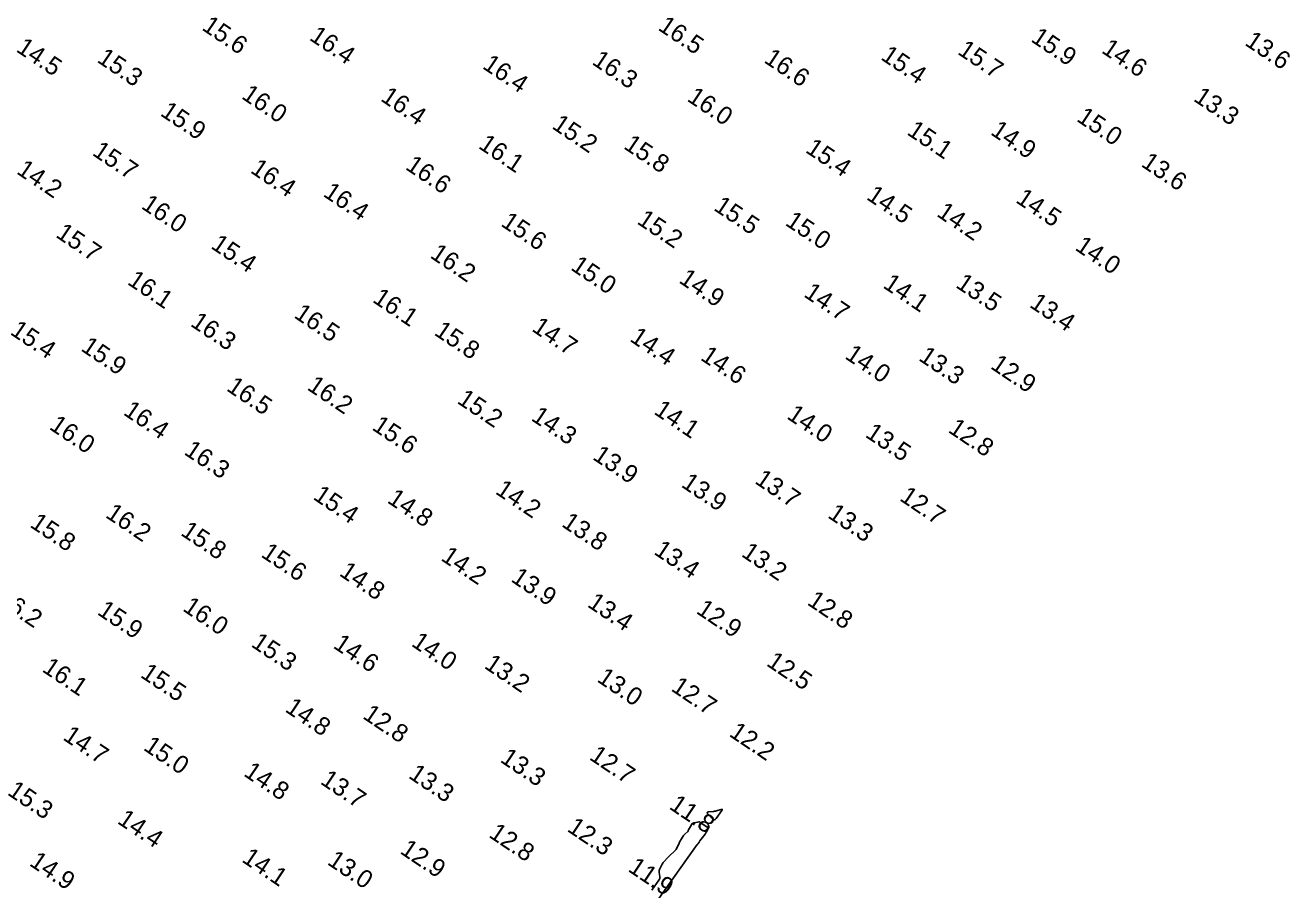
# Model space of a CAD drawing. Extents: x 815352 to 820877, y 582403 to 597439.
# Drawn here: x 816866.2 to 817219.1, y 584378.1 to 584619.1 of the extents above; entities that cross this region are included whole.
import ezdxf

# ---------------------------------------------------------------- set-up
doc = ezdxf.new("R2010")
doc.units = 0
doc.layers.add('V-CONT-EL12', color=7, linetype='Continuous')
doc.layers.add('V-TOPO-SOUN', color=7, linetype='Continuous')

msp = doc.modelspace()

# ---------------------------------------------------------------- linework, layer by layer
at = {"layer": 'V-CONT-EL12'}
msp.add_lwpolyline([(817058.64, 584397.67), (817058.38, 584397.57), (817058.11, 584397.64), (817057.82, 584397.87), (817056.54, 584399.26), (817056.39, 584399.47), (817056.37, 584399.64), (817056.49, 584399.75), (817056.75, 584399.8), (817058.15, 584399.95), (817058.42, 584399.98), (817058.69, 584400.03), (817058.95, 584400.08), (817059.21, 584400.15), (817060.26, 584400.46), (817060.47, 584400.5), (817060.58, 584400.47), (817060.58, 584400.36), (817060.47, 584400.17), (817058.89, 584397.94)], close=True, dxfattribs=at)
msp.add_lwpolyline([(817040.96, 584378.02), (817042.91, 584380.77), (817043.05, 584381.01), (817043.14, 584381.25), (817043.17, 584381.51), (817043.16, 584381.79), (817042.99, 584382.9), (817042.97, 584383.18), (817043, 584383.45), (817043.06, 584383.71), (817043.17, 584383.96), (817043.84, 584385.25), (817043.97, 584385.49), (817044.12, 584385.71), (817044.28, 584385.92), (817044.46, 584386.11), (817045.21, 584386.88), (817045.4, 584387.08), (817045.59, 584387.27), (817045.78, 584387.45), (817045.98, 584387.64), (817047.28, 584388.87), (817047.5, 584389.09), (817047.69, 584389.34), (817047.86, 584389.59), (817048, 584389.87), (817048.56, 584391.11), (817048.67, 584391.35), (817048.78, 584391.58), (817048.91, 584391.81), (817049.04, 584392.03), (817049.65, 584393.03), (817049.76, 584393.19), (817049.88, 584393.35), (817050.01, 584393.49), (817050.16, 584393.63), (817051.02, 584394.34), (817051.05, 584394.37), (817051.07, 584394.4), (817051.08, 584394.44), (817051.09, 584394.48), (817051.09, 584394.65), (817051.1, 584394.69), (817051.11, 584394.73), (817051.12, 584394.77), (817051.14, 584394.81), (817051.98, 584396.24), (817052.12, 584396.43), (817052.29, 584396.58), (817052.49, 584396.69), (817052.71, 584396.76), (817054.1, 584397.04), (817054.13, 584397.04), (817054.17, 584397.04), (817054.2, 584397.03), (817054.23, 584397.01), (817054.34, 584396.92), (817054.37, 584396.9), (817054.4, 584396.88), (817054.43, 584396.86), (817054.46, 584396.84), (817056.6, 584395.43), (817056.65, 584395.39), (817056.67, 584395.34), (817056.68, 584395.28), (817056.66, 584395.22), (817056.54, 584394.97), (817056.51, 584394.91), (817056.48, 584394.85), (817056.45, 584394.79), (817056.42, 584394.72), (817056.09, 584394.11), (817056.02, 584393.99), (817055.95, 584393.87), (817055.88, 584393.75), (817055.79, 584393.64), (817054.36, 584391.69), (817054.3, 584391.6), (817054.24, 584391.52), (817054.17, 584391.44), (817054.11, 584391.35), (817053.86, 584391.01), (817053.8, 584390.93), (817053.74, 584390.84), (817053.68, 584390.76), (817053.62, 584390.67), (817039.95, 584371.49)], dxfattribs=at)

# ---------------------------------------------------------------- texts
at = {"layer": 'V-TOPO-SOUN'}
for s, p in [('15.6 ', (816915.2, 584617.98)), ('16.4 ', (816945.19, 584615.17)), ('16.5 ', (817042.4, 584617.96)), ('14.5 ', (816863.43, 584611.92)), ('15.9 ', (817146.37, 584614.74)), ('14.6 ', (817166.06, 584611.62)), ('13.6 ', (817206.02, 584613.72)), ('15.3 ', (816885.97, 584609)), ('16.3 ', (817024, 584608.38)), ('16.6 ', (817071.93, 584608.9)), ('15.4 ', (817104.51, 584609.72)), ('15.7 ', (817125.93, 584611.23)), ('16.4 ', (816993.45, 584607.23)), ('16.0 ', (816926.26, 584598.84)), ('16.4 ', (816965.04, 584598.21)), ('16.0 ', (817050.51, 584598.15)), ('13.3 ', (817191.71, 584598.17)), ('15.9 ', (816903.62, 584594.1)), ('15.2 ', (817012.81, 584590.5)), ('15.0 ', (817159.11, 584592.54)), ('15.1 ', (817111.82, 584588.8)), ('14.9 ', (817135.12, 584588.82)), ('16.1 ', (816992.33, 584584.99)), ('15.8 ', (817032.82, 584584.89)), ('15.4 ', (817083.51, 584583.84)), ('15.7 ', (816884.66, 584583.05)), ('13.6 ', (817177.11, 584579.93)), ('14.2 ', (816863.53, 584577.9)), ('16.4 ', (816928.72, 584578.19)), ('16.6 ', (816971.96, 584579.11)), ('16.4 ', (816949.03, 584571.6)), ('14.5 ', (817100.51, 584570.74)), ('14.5 ', (817142.14, 584569.89)), ('16.0 ', (816898.31, 584568.2)), ('15.5 ', (817057.92, 584567.73)), ('14.2 ', (817120.09, 584566.05)), ('15.6 ', (816998.6, 584563.32)), ('15.2 ', (817036.53, 584563.95)), ('15.0 ', (817077.87, 584563.54)), ('15.7 ', (816874.46, 584560.21)), ('15.4 ', (816917.73, 584557.1)), ('14.0 ', (817158.68, 584556.62)), ('16.2 ', (816978.85, 584554.47)), ('15.0 ', (817018.06, 584551.1)), ('16.1 ', (816894.43, 584547.07)), ('14.9 ', (817048.21, 584547.52)), ('14.1 ', (817105.13, 584546.12)), ('13.5 ', (817125.41, 584546.2)), ('16.1 ', (816962.8, 584542.11)), ('14.7 ', (817083.05, 584543.61)), ('16.5 ', (816940.89, 584537.77)), ('13.4 ', (817145.98, 584540.73)), ('16.3 ', (816912.02, 584535.44)), ('14.7 ', (817007.2, 584534.03)), ('15.4 ', (816861.76, 584533.11)), ('15.8 ', (816979.97, 584532.95)), ('14.4 ', (817034.53, 584531.21)), ('15.9 ', (816881.48, 584528.55)), ('14.6 ', (817054.24, 584525.99)), ('14.0 ', (817094.51, 584526.37)), ('13.3 ', (817115.07, 584525.86)), ('12.9 ', (817135.09, 584523.6)), ('16.5 ', (816922.06, 584517.43)), ('16.2 ', (816944.57, 584517.69)), ('15.2 ', (816986.37, 584513.92)), ('16.4 ', (816893.29, 584510.71)), ('14.1 ', (817041.25, 584510.91)), ('14.0 ', (817078.33, 584509.63)), ('16.0 ', (816872.66, 584506.68)), ('15.6 ', (816962.64, 584506.53)), ('14.3 ', (817007.03, 584509.13)), ('12.8 ', (817123.31, 584505.82)), ('13.5 ', (817100.18, 584504.5)), ('16.3 ', (816910.25, 584499.65)), ('13.9 ', (817024.16, 584498.27)), ('14.2 ', (816997.03, 584488.69)), ('13.9 ', (817048.87, 584490.59)), ('13.7 ', (817069.37, 584491.58)), ('15.4 ', (816946.21, 584487.15)), ('14.8 ', (816966.91, 584486.2)), ('12.7 ', (817109.76, 584486.82)), ('16.2 ', (816888.33, 584482.1)), ('13.3 ', (817089.71, 584482.03)), ('15.8 ', (816867.27, 584479.41)), ('13.8 ', (817015.53, 584479.57)), ('15.8 ', (816909.3, 584477.14)), ('15.6 ', (816931.71, 584471.1)), ('13.4 ', (817041.25, 584471.83)), ('13.2 ', (817065.63, 584471.24)), ('14.2 ', (816981.87, 584470.12)), ('14.8 ', (816953.52, 584465.86)), ('13.9 ', (817001.39, 584464.22)), ('16.2 ', (816857.99, 584458.15)), ('13.4 ', (817022.68, 584457.2)), ('12.8 ', (817084, 584457.75)), ('15.9 ', (816886.04, 584455.03)), ('16.0 ', (816909.86, 584456.06)), ('12.9 ', (817053.06, 584455.36)), ('15.3 ', (816928.95, 584446.07)), ('14.0 ', (816973.61, 584446.25)), ('14.6 ', (816951.82, 584445.71)), ('16.1 ', (816870.65, 584439.13)), ('13.2 ', (816993.94, 584440.07)), ('12.5 ', (817072.62, 584440.76)), ('15.5 ', (816898.08, 584437.54)), ('13.0 ', (817025.38, 584436.31)), ('12.7 ', (817046.04, 584433.77)), ('14.8 ', (816938.4, 584427.96)), ('12.8 ', (816960.05, 584426.06)), ('12.2 ', (817062.22, 584421.11)), ('14.7 ', (816876.46, 584420.12)), ('15.0 ', (816898.9, 584417.25)), ('12.7 ', (817023.24, 584414.61)), ('13.3 ', (816998.37, 584413.92)), ('14.8 ', (816926.85, 584410.05)), ('13.7 ', (816948.24, 584407.82)), ('13.3 ', (816972.82, 584409.46)), ('15.3 ', (816860.97, 584404.77)), ('11.8 ', (817045.49, 584400.86)), ('14.4 ', (816891.65, 584396.8)), ('12.8 ', (816995.22, 584392.96)), ('12.3 ', (817017.07, 584394.6)), ('14.1 ', (816926.35, 584386.08)), ('12.9 ', (816970.45, 584388.43)), ('14.9 ', (816867.11, 584385.05)), ('13.0 ', (816950.18, 584385.36)), ('11.9 ', (817034.04, 584383.44))]:
    msp.add_text(s, height=5, rotation=326, dxfattribs=at).set_placement(p)

doc.saveas('drawing.dxf')
